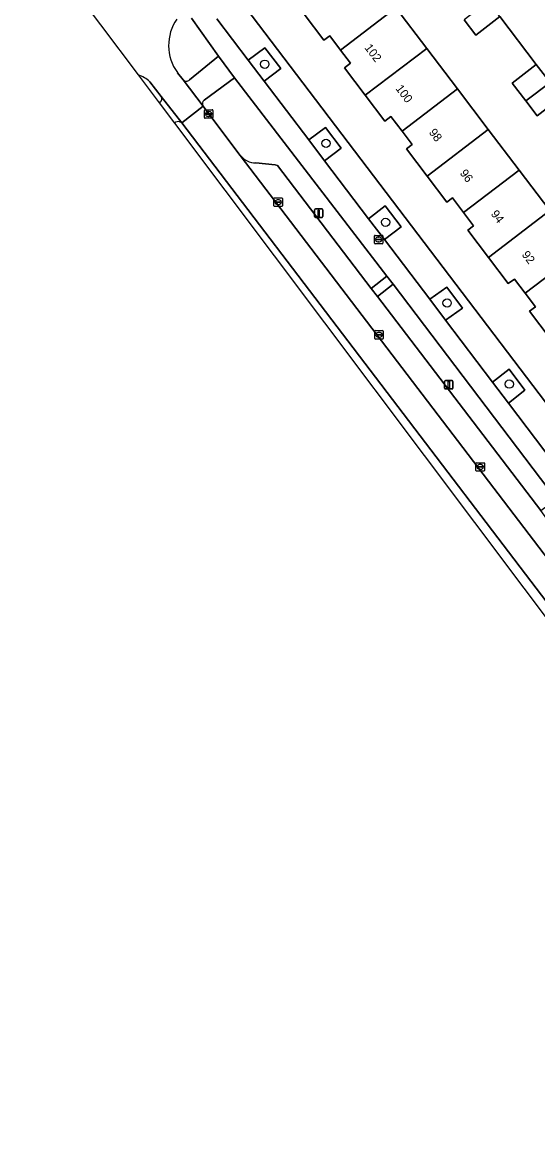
# Model space of a CAD drawing. Extents: x 160030 to 160839, y 385325 to 386450.
# Drawn here: x 160313.9 to 160374.7, y 385575.2 to 385707.1 of the extents above; entities that cross this region are included whole.
import ezdxf

# ---------------------------------------------------------------- set-up
doc = ezdxf.new("R2010")
doc.units = 0
for name, color, linetype in [('IMGEO_Berm_groen', 7, 'Continuous'), ('IMGEO_Boom', 7, 'Continuous'), ('IMGEO_Erf', 7, 'Continuous'), ('IMGEO_Fietspad_gesloten', 7, 'Continuous'), ('IMGEO_Kolk', 7, 'Continuous'), ('IMGEO_Lichtmast', 7, 'Continuous'), ('IMGEO_Pand', 7, 'Continuous'), ('IMGEO_Pand_nummerreeks', 7, 'Continuous'), ('IMGEO_Parkeervlak_open', 7, 'Continuous'), ('IMGEO_Rijbaan_lokaal_gesloten', 7, 'Continuous'), ('IMGEO_Rioolput', 7, 'Continuous'), ('IMGEO_Verkeerseiland_groen', 7, 'Continuous'), ('IMGEO_Voetpad_open', 7, 'Continuous')]:
    doc.layers.add(name, color=color, linetype=linetype)

msp = doc.modelspace()

# ---------------------------------------------------------------- linework, layer by layer
at = {"layer": 'IMGEO_Berm_groen'}
for points in [[(160342.53, 385704.06), (160340.56, 385702.6), (160342.44, 385700.13), (160344.41, 385701.6)], [(160349.66, 385694.68), (160347.71, 385693.2), (160349.58, 385690.73), (160351.54, 385692.21)], [(160356.71, 385685.41), (160354.76, 385683.91), (160356.64, 385681.44), (160358.59, 385682.94)], [(160357.65, 385676.18), (160355.82, 385674.76), (160375.07, 385649.5), (160376.89, 385650.86)], [(160363.98, 385675.85), (160361.98, 385674.41), (160363.85, 385671.94), (160365.86, 385673.38)], [(160371.33, 385666.19), (160369.37, 385664.66), (160371.27, 385662.15), (160373.21, 385663.72)]]:
    msp.add_lwpolyline(points, close=True, dxfattribs=at)
for points in [[(160338.96, 385700.51), (160335.36, 385697.88)], [(160341.46, 385690.49), (160343.74, 385690.28), (160344.02, 385690.2), (160355.07, 385675.69), (160356.93, 385677.14), (160338.96, 385700.51)], [(160335.23, 385697.17), (160336.14, 385695.95), (160339.62, 385691.38)], [(160332, 385695.27), (160331.87, 385695.17), (160379.03, 385632.46), (160385.69, 385623.61), (160385.88, 385623.36)], [(160386.37, 385624.27), (160377.15, 385636.91), (160332.71, 385695.21)]]:
    msp.add_lwpolyline(points, dxfattribs=at)
for centre, radius, start, end in [((160335.69, 385697.46), 0.54, 128.0229, 211.4813), ((160332.31, 385694.74), 0.616, 49.5116, 120.3611), ((160341.48, 385692.87), 2.38, 218.5397, 269.4585)]:
    msp.add_arc(centre, radius, start, end, dxfattribs=at)
at = {"layer": 'IMGEO_Boom'}
for centre in [(160342.51, 385702.12), (160349.74, 385692.79), (160356.77, 385683.49), (160364.03, 385673.98), (160371.36, 385664.41)]:
    msp.add_circle(centre, 0.489, dxfattribs=at)
at = {"layer": 'IMGEO_Erf'}
for points in [[(160339.54, 385709.77), (160401.16, 385628.73)], [(160376.17, 385669.81), (160373.74, 385673), (160374.44, 385673.54), (160373.24, 385675.12), (160371.96, 385676.8), (160371.24, 385676.26), (160368.89, 385679.35), (160366.46, 385682.55), (160367.15, 385683.08), (160365.96, 385684.66), (160364.67, 385686.36), (160364.01, 385685.86), (160361.67, 385688.94), (160359.23, 385692.15), (160359.9, 385692.66), (160358.71, 385694.23), (160357.39, 385695.96), (160356.68, 385695.41), (160354.37, 385698.46), (160351.91, 385701.69), (160352.64, 385702.24), (160351.46, 385703.79), (160350.18, 385705.48), (160349.48, 385704.95), (160347.15, 385708.02)], [(160357.99, 385708.75), (160361.62, 385703.98), (160365.25, 385699.2), (160368.88, 385694.43), (160372.52, 385689.65), (160376.15, 385684.88)], [(160377.49, 385698.24), (160374.64, 385696.05), (160373.31, 385697.79), (160371.69, 385699.89), (160374.54, 385702.08), (160370.24, 385707.73), (160367.42, 385705.55), (160366.04, 385707.34)]]:
    msp.add_lwpolyline(points, dxfattribs=at)
at = {"layer": 'IMGEO_Fietspad_gesloten'}
for points in [[(160333.85, 385707.54), (160337.04, 385703.06), (160338.96, 385700.51), (160356.93, 385677.14), (160357.65, 385676.18), (160376.89, 385650.86), (160377.62, 385649.9), (160393.41, 385629.15), (160395.24, 385626.76), (160397.31, 385624.03)], [(160397.14, 385622.61), (160400.07, 385624.28), (160397.35, 385627.89), (160393.08, 385633.49), (160391.25, 385635.9), (160385.78, 385643.08), (160383.98, 385645.44), (160378.29, 385652.91), (160376.65, 385655.06), (160371.27, 385662.15), (160369.37, 385664.66), (160363.85, 385671.94), (160361.98, 385674.41), (160356.64, 385681.44), (160354.76, 385683.91), (160349.58, 385690.73), (160347.71, 385693.2), (160342.44, 385700.13), (160340.56, 385702.6), (160336.84, 385707.46)]]:
    msp.add_lwpolyline(points, dxfattribs=at)
at = {"layer": 'IMGEO_Kolk'}
for p, q in [((160335.39, 385695.83), (160335.39, 385696.68)), ((160335.47, 385696.75), (160336.32, 385696.75)), ((160335.65, 385696.25), (160335.65, 385696.26)), ((160336.09, 385696.21), (160335.69, 385696.21)), ((160335.7, 385696.3), (160336.09, 385696.3)), ((160335.88, 385696.53), (160335.91, 385696.53)), ((160335.9, 385695.97), (160335.88, 385695.97)), ((160336.14, 385696.26), (160336.14, 385696.25)), ((160336.4, 385696.68), (160336.4, 385695.83)), ((160336.32, 385695.75), (160335.47, 385695.75)), ((160343.6, 385685.43), (160343.6, 385686.28)), ((160343.67, 385686.36), (160344.52, 385686.36)), ((160343.85, 385685.85), (160343.85, 385685.86)), ((160344.29, 385685.81), (160343.89, 385685.81)), ((160343.9, 385685.9), (160344.29, 385685.9)), ((160344.08, 385686.14), (160344.11, 385686.14)), ((160344.11, 385685.58), (160344.08, 385685.58)), ((160344.34, 385685.86), (160344.34, 385685.85)), ((160344.6, 385686.28), (160344.6, 385685.43)), ((160344.52, 385685.36), (160343.67, 385685.36)), ((160355.5, 385669.8), (160355.5, 385670.65)), ((160355.57, 385670.73), (160356.42, 385670.73)), ((160356.42, 385669.73), (160355.57, 385669.73)), ((160355.75, 385670.22), (160355.75, 385670.23)), ((160356.19, 385670.18), (160355.79, 385670.18)), ((160355.8, 385670.27), (160356.2, 385670.27)), ((160355.98, 385670.51), (160356.01, 385670.51)), ((160356.01, 385669.95), (160355.98, 385669.95)), ((160356.24, 385670.23), (160356.24, 385670.22)), ((160356.5, 385670.65), (160356.5, 385669.8)), ((160367.51, 385655.15), (160368.36, 385655.15)), ((160367.43, 385654.23), (160367.43, 385655.08)), ((160368.36, 385654.15), (160367.51, 385654.15)), ((160367.69, 385654.65), (160367.69, 385654.66)), ((160367.73, 385654.7), (160368.13, 385654.7)), ((160368.13, 385654.61), (160367.73, 385654.61)), ((160367.92, 385654.93), (160367.94, 385654.93)), ((160367.94, 385654.37), (160367.92, 385654.37)), ((160368.17, 385654.66), (160368.17, 385654.65)), ((160368.43, 385655.08), (160368.43, 385654.23))]:
    msp.add_line(p, q, dxfattribs=at)
for points in [[(160335.39, 385695.83), (160335.39, 385696.68)], [(160335.47, 385696.75), (160336.32, 385696.75)], [(160336.4, 385696.68), (160336.4, 385695.83)], [(160336.32, 385695.75), (160335.47, 385695.75)], [(160343.6, 385685.43), (160343.6, 385686.28)], [(160343.67, 385686.36), (160344.52, 385686.36)], [(160344.6, 385686.28), (160344.6, 385685.43)], [(160344.52, 385685.36), (160343.67, 385685.36)], [(160355.5, 385669.8), (160355.5, 385670.65)], [(160355.57, 385670.73), (160356.42, 385670.73)], [(160356.42, 385669.73), (160355.57, 385669.73)], [(160356.5, 385670.65), (160356.5, 385669.8)], [(160367.51, 385655.15), (160368.36, 385655.15)], [(160367.43, 385654.23), (160367.43, 385655.08)], [(160368.36, 385654.15), (160367.51, 385654.15)], [(160368.43, 385655.08), (160368.43, 385654.23)]]:
    msp.add_lwpolyline(points, dxfattribs=at)
for centre, radius, start, end in [((160335.47, 385696.68), 0.0765, 91.552, 178.448), ((160335.47, 385696.68), 0.0765, 91.552, 178.448), ((160335.69, 385696.26), 0.0403, 85.8775, 175.7526), ((160335.69, 385696.25), 0.0366, 178.938, 274.7102), ((160336.1, 385696.26), 0.0386, 1.7309, 96.639), ((160336.09, 385696.25), 0.043, 264.8664, 352.4533), ((160336.32, 385696.68), 0.0765, 1.552, 88.448), ((160336.32, 385696.68), 0.0765, 1.552, 88.448), ((160335.47, 385695.83), 0.0765, 181.552, 268.448), ((160335.47, 385695.83), 0.0765, 181.552, 268.448), ((160336.32, 385695.83), 0.0765, 271.552, 358.448), ((160336.32, 385695.83), 0.0765, 271.552, 358.448), ((160343.67, 385686.28), 0.0765, 91.552, 178.448), ((160343.67, 385686.28), 0.0765, 91.552, 178.448), ((160343.67, 385685.43), 0.0765, 181.552, 268.448), ((160343.67, 385685.43), 0.0765, 181.552, 268.448), ((160343.89, 385685.86), 0.0403, 85.8775, 175.7526), ((160343.89, 385685.85), 0.0366, 178.938, 274.7102), ((160344.3, 385685.86), 0.0386, 1.7309, 96.639), ((160344.3, 385685.86), 0.043, 264.8664, 352.4533), ((160344.52, 385686.28), 0.0765, 1.552, 88.448), ((160344.52, 385686.28), 0.0765, 1.552, 88.448), ((160344.52, 385685.43), 0.0765, 271.552, 358.448), ((160344.52, 385685.43), 0.0765, 271.552, 358.448), ((160355.57, 385670.65), 0.0765, 91.552, 178.448), ((160355.57, 385670.65), 0.0765, 91.552, 178.448), ((160355.57, 385669.8), 0.0765, 181.552, 268.448), ((160355.57, 385669.8), 0.0765, 181.552, 268.448), ((160355.8, 385670.23), 0.0403, 85.8775, 175.7526), ((160355.79, 385670.22), 0.0366, 178.938, 274.7102), ((160356.2, 385670.23), 0.043, 264.8664, 352.4533), ((160356.2, 385670.23), 0.0386, 1.7309, 96.639), ((160356.42, 385670.65), 0.0765, 1.552, 88.448), ((160356.42, 385670.65), 0.0765, 1.552, 88.448), ((160356.42, 385669.8), 0.0765, 271.552, 358.448), ((160356.42, 385669.8), 0.0765, 271.552, 358.448), ((160367.51, 385655.08), 0.0765, 91.552, 178.448), ((160367.51, 385655.08), 0.0765, 91.552, 178.448), ((160368.36, 385655.08), 0.0765, 1.552, 88.448), ((160368.36, 385655.08), 0.0765, 1.552, 88.448), ((160367.51, 385654.23), 0.0765, 181.552, 268.448), ((160367.51, 385654.23), 0.0765, 181.552, 268.448), ((160367.73, 385654.66), 0.0403, 85.8775, 175.7526), ((160367.73, 385654.65), 0.0366, 178.938, 274.7102), ((160368.14, 385654.66), 0.0386, 1.7309, 96.639), ((160368.13, 385654.65), 0.043, 264.8664, 352.4533), ((160368.36, 385654.23), 0.0765, 271.552, 358.448), ((160368.36, 385654.23), 0.0765, 271.552, 358.448)]:
    msp.add_arc(centre, radius, start, end, dxfattribs=at)
for centre, major_axis, ratio, start_param, end_param in [((160335.88, 385696.25), (-0.387, 0.002), 0.722429, 4.712389, 7.853982), ((160335.91, 385696.25), (-0.39, 0.002), 0.717154, 1.570796, 4.712389), ((160344.08, 385685.86), (-0.387, 0.002), 0.722429, 4.712389, 7.853982), ((160344.11, 385685.86), (-0.39, 0.002), 0.717154, 1.570796, 4.712389), ((160355.98, 385670.23), (-0.387, 0.002), 0.722429, 4.712389, 7.853982), ((160356.01, 385670.23), (-0.39, 0.002), 0.717154, 1.570796, 4.712389), ((160367.92, 385654.65), (-0.387, 0.002), 0.722429, 4.712389, 7.853982), ((160367.94, 385654.65), (-0.39, 0.002), 0.717154, 1.570796, 4.712389)]:
    msp.add_ellipse(centre, major_axis=major_axis, ratio=ratio, start_param=start_param, end_param=end_param, dxfattribs=at)
at = {"layer": 'IMGEO_Lichtmast'}
for p, q in [((160348.38, 385684.16), (160348.38, 385684.96)), ((160348.38, 385684.96), (160348.38, 385684.16)), ((160348.48, 385685.06), (160349.27, 385685.06)), ((160349.27, 385685.06), (160348.48, 385685.06)), ((160349.37, 385684.96), (160349.37, 385684.16)), ((160349.37, 385684.16), (160349.37, 385684.96)), ((160349.27, 385684.06), (160348.48, 385684.06)), ((160348.48, 385684.06), (160349.27, 385684.06)), ((160363.73, 385663.94), (160363.73, 385664.74)), ((160363.73, 385664.74), (160363.73, 385663.94)), ((160363.83, 385664.84), (160364.62, 385664.84)), ((160364.62, 385664.84), (160363.83, 385664.84)), ((160364.72, 385664.74), (160364.72, 385663.94)), ((160364.72, 385663.94), (160364.72, 385664.74)), ((160364.62, 385663.84), (160363.83, 385663.84)), ((160363.83, 385663.84), (160364.62, 385663.84))]:
    msp.add_line(p, q, dxfattribs=at)
for points in [[(160348.8, 385684.93), (160348.95, 385684.93), (160348.95, 385684.18), (160348.8, 385684.18), (160348.8, 385684.93)], [(160364.15, 385664.71), (160364.3, 385664.71), (160364.3, 385663.96), (160364.15, 385663.96), (160364.15, 385664.71)]]:
    msp.add_lwpolyline(points, dxfattribs=at)
for centre, start, end in [((160348.48, 385684.96), 90, 180), ((160348.48, 385684.96), 90, 180), ((160348.48, 385684.16), 180, 270), ((160348.48, 385684.16), 180, 270), ((160349.27, 385684.96), 0, 90), ((160349.27, 385684.96), 360, 90), ((160349.27, 385684.16), 270, 0), ((160349.27, 385684.16), 270, 0), ((160363.83, 385664.74), 90, 180), ((160363.83, 385664.74), 90, 180), ((160364.62, 385664.74), 0, 90), ((160364.62, 385664.74), 360, 90), ((160363.83, 385663.94), 180, 270), ((160363.83, 385663.94), 180, 270), ((160364.62, 385663.94), 270, 0), ((160364.62, 385663.94), 270, 0)]:
    msp.add_arc(centre, 0.1, start, end, dxfattribs=at)
at = {"layer": 'IMGEO_Pand'}
for points in [[(160351.46, 385703.79), (160357.99, 385708.75), (160354.18, 385713.75), (160347.53, 385708.7), (160347.71, 385708.45), (160347.15, 385708.02), (160349.48, 385704.95), (160350.18, 385705.48)], [(160368.88, 385709.5), (160366.04, 385707.34), (160367.42, 385705.55), (160370.24, 385707.73)], [(160351.46, 385703.79), (160352.64, 385702.24), (160351.91, 385701.69), (160354.37, 385698.46), (160361.62, 385703.98), (160357.99, 385708.75)], [(160365.25, 385699.2), (160361.62, 385703.98), (160354.37, 385698.46), (160356.68, 385695.41), (160357.39, 385695.96), (160358.71, 385694.23)], [(160374.54, 385702.08), (160371.69, 385699.89), (160373.31, 385697.79), (160376.17, 385699.97)], [(160376.17, 385699.97), (160373.31, 385697.79), (160374.64, 385696.05), (160377.49, 385698.24)], [(160368.88, 385694.43), (160365.25, 385699.2), (160358.71, 385694.23), (160359.9, 385692.66), (160359.23, 385692.15), (160361.67, 385688.94)], [(160361.67, 385688.94), (160364.01, 385685.86), (160364.67, 385686.36), (160365.96, 385684.66), (160372.52, 385689.65), (160368.88, 385694.43)], [(160365.96, 385684.66), (160367.15, 385683.08), (160366.46, 385682.55), (160368.89, 385679.35), (160376.15, 385684.88), (160372.52, 385689.65)], [(160379.78, 385680.1), (160376.15, 385684.88), (160368.89, 385679.35), (160371.24, 385676.26), (160371.96, 385676.8), (160373.24, 385675.12)], [(160383.42, 385675.33), (160379.78, 385680.1), (160373.24, 385675.12), (160374.44, 385673.54), (160373.74, 385673), (160376.17, 385669.81)]]:
    msp.add_lwpolyline(points, close=True, dxfattribs=at)
at = {"layer": 'IMGEO_Parkeervlak_open'}
for points in [[(160339.62, 385691.38), (160388.62, 385627.17)], [(160355.82, 385674.76), (160355.07, 385675.69), (160344.02, 385690.2), (160343.74, 385690.28), (160341.46, 385690.49)], [(160388.53, 385631.84), (160375.8, 385648.53), (160375.07, 385649.5), (160355.82, 385674.76)]]:
    msp.add_lwpolyline(points, dxfattribs=at)
msp.add_arc((160341.48, 385692.87), 2.38, 218.5397, 269.4585, dxfattribs=at)
at = {"layer": 'IMGEO_Rijbaan_lokaal_gesloten'}
for points in [[(160313.91, 385719.04), (160323.15, 385706.75), (160327.59, 385700.85)], [(160328.96, 385700.05), (160330.31, 385698.31), (160332.71, 385695.21), (160335.23, 385697.17), (160332.87, 385700.27), (160332.2, 385701.12)], [(160428.14, 385575.24), (160427.22, 385576.45), (160424.3, 385580.27), (160405.15, 385605.53), (160401.83, 385609.86), (160401.44, 385610.37), (160401.35, 385610.46), (160391.93, 385622.87), (160391.5, 385623.4), (160389.23, 385626.41), (160388.62, 385627.17), (160339.62, 385691.38), (160336.14, 385695.95), (160335.23, 385697.17), (160332.71, 385695.21), (160377.15, 385636.91), (160386.37, 385624.27), (160388.42, 385620.99), (160389.03, 385620.05)]]:
    msp.add_lwpolyline(points, dxfattribs=at)
for centre, radius, start, end in [((160336.63, 385704.32), 5.46, 145.0747, 215.8129), ((160326.47, 385697.37), 3.66, 47.0476, 72.1704)]:
    msp.add_arc(centre, radius, start, end, dxfattribs=at)
at = {"layer": 'IMGEO_Rioolput'}
for p, q in [((160355.45, 385681.02), (160355.45, 385681.88)), ((160355.53, 385681.95), (160356.38, 385681.95)), ((160355.75, 385681.49), (160356.15, 385681.49)), ((160355.94, 385681.73), (160355.96, 385681.73)), ((160356.45, 385681.88), (160356.45, 385681.02)), ((160356.38, 385680.95), (160355.53, 385680.95)), ((160355.71, 385681.44), (160355.71, 385681.46)), ((160356.15, 385681.41), (160355.75, 385681.41)), ((160355.96, 385681.17), (160355.94, 385681.17)), ((160356.19, 385681.46), (160356.19, 385681.44))]:
    msp.add_line(p, q, dxfattribs=at)
for points in [[(160355.45, 385681.02), (160355.45, 385681.88)], [(160355.53, 385681.95), (160356.38, 385681.95)], [(160356.45, 385681.88), (160356.45, 385681.02)], [(160356.38, 385680.95), (160355.53, 385680.95)]]:
    msp.add_lwpolyline(points, dxfattribs=at)
for centre, radius, start, end in [((160355.53, 385681.87), 0.0765, 91.552, 178.448), ((160355.53, 385681.87), 0.0765, 91.552, 178.448), ((160355.75, 385681.45), 0.0403, 85.8775, 175.7526), ((160356.16, 385681.45), 0.0386, 1.7309, 96.639), ((160356.38, 385681.87), 0.0765, 1.552, 88.448), ((160356.38, 385681.87), 0.0765, 1.552, 88.448), ((160355.53, 385681.03), 0.0765, 181.552, 268.448), ((160355.53, 385681.03), 0.0765, 181.552, 268.448), ((160355.75, 385681.44), 0.0366, 178.938, 274.7102), ((160356.15, 385681.45), 0.043, 264.8664, 352.4533), ((160356.38, 385681.03), 0.0765, 271.552, 358.448), ((160356.38, 385681.03), 0.0765, 271.552, 358.448)]:
    msp.add_arc(centre, radius, start, end, dxfattribs=at)
for centre, major_axis, ratio, start_param, end_param in [((160355.94, 385681.45), (-0.387, 0.002), 0.722429, 4.712389, 7.853982), ((160355.96, 385681.45), (-0.39, 0.002), 0.717154, 1.570796, 4.712389)]:
    msp.add_ellipse(centre, major_axis=major_axis, ratio=ratio, start_param=start_param, end_param=end_param, dxfattribs=at)
at = {"layer": 'IMGEO_Verkeerseiland_groen'}
for points in [[(160333.62, 385700.27), (160337.04, 385703.06), (160333.85, 385707.54)], [(160327.59, 385700.85), (160330.06, 385697.57), (160330.16, 385697.64)], [(160330.31, 385698.31), (160328.96, 385700.05)], [(160332.2, 385701.12), (160332.87, 385700.27)]]:
    msp.add_lwpolyline(points, dxfattribs=at)
for centre, radius, start, end in [((160336.63, 385704.32), 5.46, 145.0747, 215.8129), ((160326.47, 385697.37), 3.66, 47.0476, 72.1704), ((160333.25, 385700.61), 0.502, 221.7171, 317.8227), ((160329.87, 385698.06), 0.502, 304.4931, 29.846)]:
    msp.add_arc(centre, radius, start, end, dxfattribs=at)
at = {"layer": 'IMGEO_Voetpad_open'}
for points in [[(160401.16, 385628.73), (160339.54, 385709.77)], [(160370.24, 385707.73), (160374.54, 385702.08), (160376.17, 385699.97), (160377.49, 385698.24), (160378.76, 385696.57), (160380.6, 385697.95), (160383.25, 385700), (160385.88, 385702.03), (160388.67, 385704.19), (160391.36, 385706.27), (160393.75, 385708.12)], [(160336.84, 385707.46), (160340.56, 385702.6), (160342.53, 385704.06), (160344.41, 385701.6), (160342.44, 385700.13), (160347.71, 385693.2), (160349.66, 385694.68), (160351.54, 385692.21), (160349.58, 385690.73), (160354.76, 385683.91), (160356.71, 385685.41), (160358.59, 385682.94), (160356.64, 385681.44), (160361.98, 385674.41), (160363.98, 385675.85), (160365.86, 385673.38), (160363.85, 385671.94), (160369.37, 385664.66), (160371.33, 385666.19), (160373.21, 385663.72), (160371.27, 385662.15), (160376.65, 385655.06)], [(160335.36, 385697.88), (160338.96, 385700.51), (160337.04, 385703.06), (160333.62, 385700.27)], [(160332.87, 385700.27), (160335.23, 385697.17)], [(160330.16, 385697.64), (160330.06, 385697.57), (160331.87, 385695.17)], [(160332.71, 385695.21), (160330.31, 385698.31)], [(160331.87, 385695.17), (160332, 385695.27)]]:
    msp.add_lwpolyline(points, dxfattribs=at)
msp.add_lwpolyline([(160357.65, 385676.18), (160356.93, 385677.14), (160355.07, 385675.69), (160355.82, 385674.76)], close=True, dxfattribs=at)
for centre, radius, start, end in [((160333.25, 385700.61), 0.502, 221.7171, 317.8227), ((160329.87, 385698.06), 0.502, 304.4931, 29.846), ((160335.69, 385697.46), 0.54, 128.0229, 211.4813), ((160332.31, 385694.74), 0.616, 49.5116, 120.3611)]:
    msp.add_arc(centre, radius, start, end, dxfattribs=at)

# ---------------------------------------------------------------- texts
at = {"layer": 'IMGEO_Pand_nummerreeks'}
for s, p in [('102', (160354.23, 385704.05)), ('100', (160357.89, 385699.24)), ('98', (160361.82, 385694.07)), ('96', (160365.47, 385689.27)), ('94', (160369.13, 385684.46)), ('92', (160372.78, 385679.66))]:
    msp.add_text(s, height=1, rotation=307.2538, dxfattribs=at).set_placement(p)

doc.saveas('drawing.dxf')
